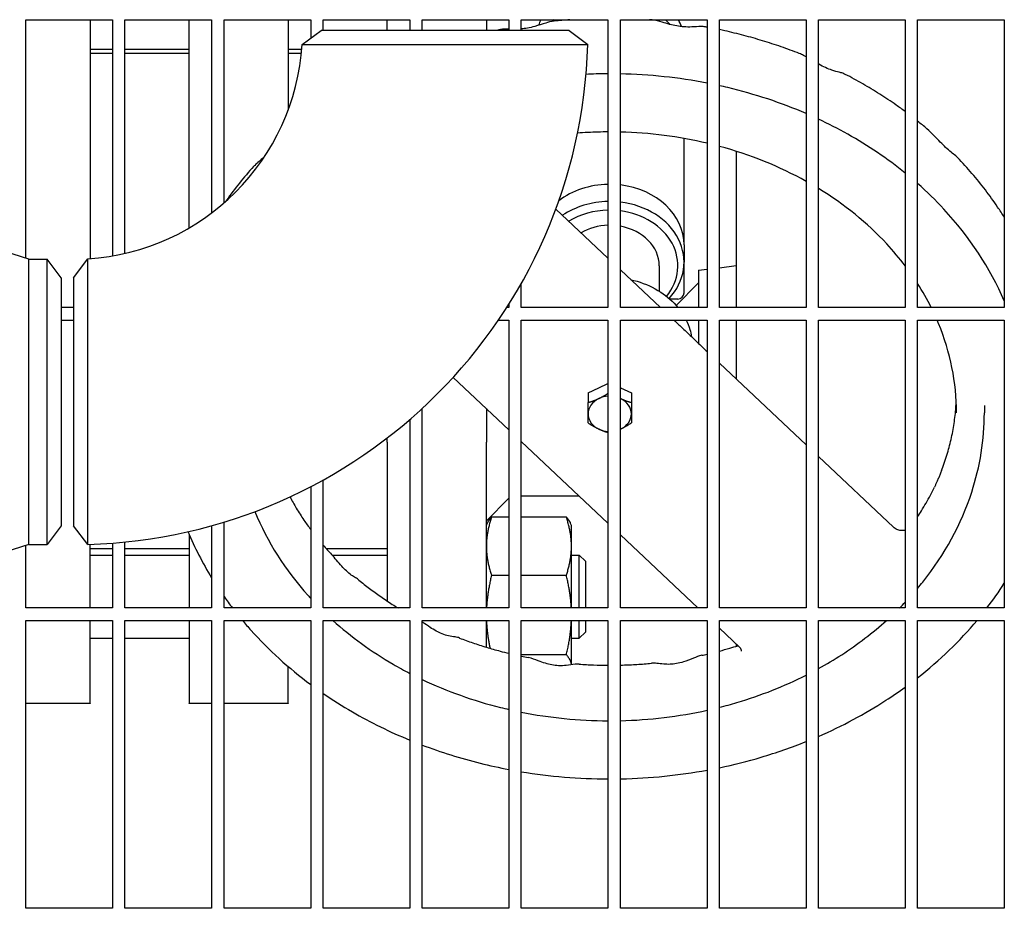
# Model space of a CAD drawing. Header units: inches. Extents: x 24 to 1128, y -69 to 748.
# Tile 645 of 656: x 773.61 to 783.55, y 613.56 to 622.53. Entities that reach past the tile are written whole.
import ezdxf

# ---------------------------------------------------------------- set-up
doc = ezdxf.new("R2010")
doc.units = ezdxf.units.IN
doc.header["$LTSCALE"] = 32
doc.header["$MEASUREMENT"] = 0
doc.layers.add('Visible (ANSI)', color=7, linetype='Continuous', lineweight=30)

msp = doc.modelspace()

# ---------------------------------------------------------------- linework, layer by layer
at = {"layer": 'Visible (ANSI)'}
for p, q in [((773.67313, 620.11814), (773.67313, 622.52603)), ((773.67313, 622.52603), (774.54813, 622.52603)), ((774.32063, 622.52603), (774.32063, 620.11447)), ((774.54813, 622.52603), (774.54813, 620.14221)), ((774.67313, 620.16736), (774.67313, 622.52603)), ((774.67313, 622.52603), (775.54813, 622.52603)), ((775.32063, 620.42411), (775.32063, 622.52603)), ((775.54813, 622.52603), (775.54813, 620.5758)), ((775.67313, 620.67733), (775.67313, 622.52603)), ((775.67313, 622.52603), (776.54813, 622.52603)), ((776.32063, 622.52603), (776.32063, 621.61435)), ((776.54813, 622.52603), (776.54813, 622.34102)), ((776.67313, 622.41853), (776.67313, 622.52603)), ((776.67313, 622.52603), (777.54813, 622.52603)), ((777.32063, 622.41853), (777.32063, 622.52603)), ((777.54813, 622.52603), (777.54813, 622.41853)), ((777.67313, 622.41853), (777.67313, 622.52603)), ((777.67313, 622.52603), (778.54813, 622.52603)), ((778.32063, 622.52603), (778.32063, 622.41853)), ((778.54813, 622.52603), (778.54813, 622.41853)), ((778.67313, 622.41853), (778.67313, 622.52603)), ((778.67313, 622.52603), (779.54813, 622.52603)), ((779.54813, 622.52603), (779.54813, 619.61978)), ((779.67313, 619.61978), (779.67313, 622.52603)), ((779.67313, 622.52603), (780.54813, 622.52603)), ((780.54813, 622.52603), (780.54813, 619.61978)), ((780.67313, 619.61978), (780.67313, 622.52603)), ((780.67313, 622.52603), (781.54813, 622.52603)), ((781.54813, 622.52603), (781.54813, 619.61978)), ((781.67313, 619.61978), (781.67313, 622.52603)), ((781.67313, 622.52603), (782.54813, 622.52603)), ((782.54813, 622.52603), (782.54813, 619.61978)), ((782.67313, 619.61978), (782.67313, 622.52603)), ((782.67313, 622.52603), (783.54813, 622.52603)), ((783.54813, 622.52603), (783.54813, 619.61978)), ((776.46074, 622.27621), (776.65263, 622.41853)), ((779.15753, 622.41853), (776.65263, 622.41853)), ((779.15763, 622.41853), (779.34318, 622.27615)), ((774.32063, 622.22954), (774.54813, 622.22954)), ((774.67313, 622.22954), (775.32063, 622.22954)), ((776.32063, 622.22954), (776.45739, 622.22954)), ((774.54813, 622.185), (774.32063, 622.185)), ((775.32063, 622.185), (774.67313, 622.185)), ((776.4533, 622.185), (776.32063, 622.185)), ((780.31563, 620.89123), (780.31563, 621.32732)), ((780.84063, 621.19824), (780.84063, 619.61978)), ((780.31563, 620.25205), (780.31563, 620.89123)), ((779.02168, 620.61497), (779.54813, 620.11886)), ((773.70347, 620.10853), (772.76413, 620.40605)), ((780.31563, 620.25205), (780.31563, 620.07876)), ((773.70347, 617.22853), (773.70347, 620.10853)), ((773.70347, 620.10853), (773.88626, 620.10853)), ((773.88626, 617.22853), (773.88626, 620.10853)), ((774.03013, 619.92103), (773.88626, 620.10853)), ((774.15513, 619.92103), (774.29745, 620.11292)), ((779.67313, 620.00106), (780.07774, 619.61978)), ((780.06563, 620.04266), (780.06563, 619.7854)), ((780.31563, 619.76883), (780.31563, 620.07876)), ((780.46063, 619.99687), (780.54813, 620.00762)), ((780.67313, 620.02296), (780.84063, 620.04353)), ((774.03013, 619.92103), (774.03013, 617.41603)), ((774.15513, 619.92103), (774.15513, 617.41613)), ((780.46063, 619.99687), (780.46063, 619.61978)), ((778.67313, 619.61978), (778.67313, 619.86436)), ((780.235, 619.6429), (780.46063, 619.86853)), ((780.25313, 619.70633), (780.17146, 619.70633)), ((774.15513, 619.61978), (774.03013, 619.61978)), ((778.54813, 619.61978), (778.52584, 619.61978)), ((778.54813, 619.6549), (778.54813, 619.61978)), ((779.54813, 619.61978), (778.67313, 619.61978)), ((780.54813, 619.61978), (779.67313, 619.61978)), ((781.54813, 619.61978), (780.67313, 619.61978)), ((782.54813, 619.61978), (781.67313, 619.61978)), ((783.54813, 619.61978), (782.67313, 619.61978)), ((774.03013, 619.49478), (774.15513, 619.49478)), ((778.44323, 619.49478), (778.54813, 619.49478)), ((778.54813, 619.49478), (778.54813, 616.58853)), ((778.67313, 616.58853), (778.67313, 619.49478)), ((778.67313, 619.49478), (779.54813, 619.49478)), ((779.54813, 619.49478), (779.54813, 616.58853)), ((779.67313, 616.58853), (779.67313, 619.49478)), ((779.67313, 619.49478), (780.54813, 619.49478)), ((780.46063, 619.49478), (780.46063, 619.2604)), ((780.54813, 619.49478), (780.54813, 616.58853)), ((780.67313, 616.58853), (780.67313, 619.49478)), ((780.67313, 619.49478), (781.54813, 619.49478)), ((780.84063, 619.49478), (780.84063, 618.90086)), ((781.54813, 619.49478), (781.54813, 616.58853)), ((781.67313, 616.58853), (781.67313, 619.49478)), ((781.67313, 619.49478), (782.54813, 619.49478)), ((782.54813, 619.49478), (782.54813, 616.58853)), ((782.67313, 616.58853), (782.67313, 619.49478)), ((782.67313, 619.49478), (783.54813, 619.49478)), ((783.54813, 619.49478), (783.54813, 616.58853)), ((780.5457, 619.1788), (780.54813, 619.1765)), ((780.67313, 619.05871), (781.54813, 618.23415)), ((777.98525, 618.9162), (778.54813, 618.38577)), ((779.34663, 618.75955), (779.45613, 618.81115)), ((779.45613, 618.81115), (779.54813, 618.85451)), ((779.67313, 618.8121), (779.67513, 618.81115)), ((779.67513, 618.81115), (779.78463, 618.75955)), ((779.34663, 618.75955), (779.34663, 618.66225)), ((779.78463, 618.75955), (779.78463, 618.66225)), ((783.34688, 618.63138), (783.34688, 618.55917)), ((777.67313, 616.58853), (777.67313, 618.6028)), ((778.32063, 618.60015), (778.32063, 618.26366)), ((777.54813, 618.49123), (777.54813, 616.58853)), ((777.32063, 618.26366), (777.32063, 618.30566)), ((777.32063, 618.26366), (777.32063, 616.65764)), ((778.32063, 616.58853), (778.32063, 618.26366)), ((778.67313, 618.26797), (779.54813, 617.44341)), ((781.67313, 618.11635), (782.43025, 617.40288)), ((776.67313, 616.58853), (776.67313, 617.88027)), ((776.54813, 617.81314), (776.54813, 616.58853)), ((779.25619, 617.71853), (778.67313, 617.71853)), ((778.54813, 617.69603), (778.32063, 617.46853)), ((775.54813, 617.41896), (775.54813, 616.58853)), ((775.67313, 616.58853), (775.67313, 617.45549)), ((778.32063, 617.42177), (778.33246, 617.44714)), ((778.54813, 617.50471), (778.3725, 617.50471)), ((779.12777, 617.50471), (778.67313, 617.50471)), ((779.17963, 617.42177), (779.16781, 617.44714)), ((779.17963, 617.21118), (779.17963, 617.42177)), ((774.03013, 617.41603), (773.88626, 617.22853)), ((774.29751, 617.23048), (774.15513, 617.41603)), ((775.32063, 617.33185), (775.32063, 616.58853)), ((779.67313, 617.32562), (780.45531, 616.58853)), ((773.70347, 617.22853), (772.76413, 616.93101)), ((773.67313, 616.58853), (773.67313, 617.21892)), ((773.70347, 617.22853), (773.88626, 617.22853)), ((774.32063, 616.58853), (774.32063, 617.23117)), ((774.54813, 617.24343), (774.54813, 616.58853)), ((774.67313, 616.58853), (774.67313, 617.25444)), ((774.54813, 617.185), (774.32063, 617.185)), ((774.32063, 617.12277), (774.54813, 617.12277)), ((775.32063, 617.185), (774.67313, 617.185)), ((774.67313, 617.12277), (775.32063, 617.12277)), ((777.32063, 617.185), (776.70661, 617.185)), ((776.76376, 617.12277), (777.32063, 617.12277)), ((779.17963, 616.58853), (779.17963, 617.21118)), ((779.17963, 617.12277), (779.25813, 617.12277)), ((779.25813, 616.58853), (779.25813, 617.12277)), ((779.32063, 617.06027), (779.25813, 617.12277)), ((779.32063, 617.06027), (779.32063, 616.58853)), ((778.54813, 616.91765), (778.3725, 616.91765)), ((779.12777, 616.91765), (778.67313, 616.91765)), ((774.54813, 616.58853), (773.67313, 616.58853)), ((775.54813, 616.58853), (774.67313, 616.58853)), ((776.54813, 616.58853), (775.67313, 616.58853)), ((777.54813, 616.58853), (776.67313, 616.58853)), ((778.54813, 616.58853), (777.67313, 616.58853)), ((779.54813, 616.58853), (778.67313, 616.58853)), ((780.54813, 616.58853), (779.67313, 616.58853)), ((781.54813, 616.58853), (780.67313, 616.58853)), ((782.54813, 616.58853), (781.67313, 616.58853)), ((783.54813, 616.58853), (782.67313, 616.58853)), ((773.67313, 613.55728), (773.67313, 616.46353)), ((773.67313, 616.46353), (774.54813, 616.46353)), ((774.32063, 615.62817), (774.32063, 616.46353)), ((774.54813, 616.46353), (774.54813, 613.55728)), ((774.67313, 613.55728), (774.67313, 616.46353)), ((774.67313, 616.46353), (775.54813, 616.46353)), ((775.32063, 616.46353), (775.32063, 615.62817)), ((775.54813, 616.46353), (775.54813, 613.55728)), ((775.67313, 613.55728), (775.67313, 616.46353)), ((775.67313, 616.46353), (776.54813, 616.46353)), ((776.54813, 616.46353), (776.54813, 613.55728)), ((776.67313, 613.55728), (776.67313, 616.46353)), ((776.67313, 616.46353), (777.54813, 616.46353)), ((777.54813, 616.46353), (777.54813, 613.55728)), ((777.67313, 613.55728), (777.67313, 616.46353)), ((777.67313, 616.46353), (778.54813, 616.46353)), ((778.32063, 616.1926), (778.32063, 616.46353)), ((778.54813, 616.46353), (778.54813, 613.55728)), ((778.67313, 613.55728), (778.67313, 616.46353)), ((778.67313, 616.46353), (779.54813, 616.46353)), ((779.17963, 616.01575), (779.17963, 616.46353)), ((779.25813, 616.28277), (779.25813, 616.46353)), ((779.32063, 616.46353), (779.32063, 616.34527)), ((779.54813, 616.46353), (779.54813, 613.55728)), ((779.67313, 613.55728), (779.67313, 616.46353)), ((779.67313, 616.46353), (780.54813, 616.46353)), ((780.54813, 616.46353), (780.54813, 613.55728)), ((780.67313, 613.55728), (780.67313, 616.46353)), ((780.67313, 616.46353), (781.54813, 616.46353)), ((781.54813, 616.46353), (781.54813, 613.55728)), ((781.67313, 613.55728), (781.67313, 616.46353)), ((781.67313, 616.46353), (782.54813, 616.46353)), ((782.54813, 616.46353), (782.54813, 613.55728)), ((782.67313, 613.55728), (782.67313, 616.46353)), ((782.67313, 616.46353), (783.54813, 616.46353)), ((783.54813, 616.46353), (783.54813, 613.55728)), ((779.32063, 616.34527), (779.25813, 616.28277)), ((780.67313, 616.38326), (780.87641, 616.1917)), ((774.32063, 616.28277), (774.54813, 616.28277)), ((774.67313, 616.28277), (775.32063, 616.28277)), ((779.17963, 616.28277), (779.25813, 616.28277)), ((780.84063, 616.22542), (780.84063, 616.2018)), ((779.12777, 616.11571), (778.67313, 616.11571)), ((776.32063, 615.62817), (776.32063, 615.99749)), ((774.32063, 615.62817), (774.32063, 615.62405)), ((775.32063, 615.62405), (775.32063, 615.62817)), ((776.32063, 615.62817), (776.32063, 615.62405)), ((774.32063, 615.62405), (773.67313, 615.62405)), ((775.54813, 615.62405), (775.32063, 615.62405)), ((776.32063, 615.62405), (775.67313, 615.62405)), ((774.54813, 613.55728), (773.67313, 613.55728)), ((775.54813, 613.55728), (774.67313, 613.55728)), ((776.54813, 613.55728), (775.67313, 613.55728)), ((777.54813, 613.55728), (776.67313, 613.55728)), ((778.54813, 613.55728), (777.67313, 613.55728)), ((779.54813, 613.55728), (778.67313, 613.55728)), ((780.54813, 613.55728), (779.67313, 613.55728)), ((781.54813, 613.55728), (780.67313, 613.55728)), ((782.54813, 613.55728), (781.67313, 613.55728)), ((783.54813, 613.55728), (782.67313, 613.55728))]:
    msp.add_line(p, q, dxfattribs=at)
for centre, radius, start, end in [((774.15513, 622.41853), 2.31, 273.532272, 356.467728), ((774.15513, 622.41853), 5.19, 271.571968, 358.428032), ((780.25313, 619.76883), 0.0625, 270, 0)]:
    msp.add_arc(centre, radius, start, end, dxfattribs=at)
for centre, major_axis, start_param, end_param in [((779.56563, 622.29398), (-0.75, 0), 5.8944442, 5.9935229), ((779.56563, 622.12069), (-0.75, 0), 5.5596017, 5.5956068), ((779.56563, 622.08459), (0.6875, 0), 2.2363209, 2.2421592), ((779.56563, 622.08459), (0.6875, 0), 0.8993681, 0.9052717), ((779.56563, 622.12069), (-0.75, 0), 3.7634774, 3.8651763), ((779.56563, 622.29398), (0.75, 0), 0.2679349, 0.3887411), ((779.56563, 620.25205), (0.75, 0), 1.5941318, 2.3259147), ((779.56563, 620.25205), (0.75, 0), 0, 1.4269676), ((779.56563, 620.07876), (-0.75, 0), 4.7357244, 5.4009814), ((779.56563, 620.04266), (0.6875, 0), 1.5962536, 2.2149206), ((779.56563, 620.07876), (0.75, 0), 5.6396939, 7.7101529), ((779.56563, 620.04266), (0.6875, 0), 5.6994016, 7.6969737), ((779.56563, 620.04266), (-0.5, 0), 4.7473961, 5.3303), ((779.56563, 620.04266), (0.5, 0), 0, 1.3541045), ((779.56563, 618.65634), (0.219, 0), 2.0897011, 2.0990891), ((779.56563, 618.65634), (0.219, 0), 1.0425035, 1.0518916), ((779.56563, 618.54774), (-0.219, 0), 4.7923829, 5.2359878), ((779.56563, 618.54774), (-0.219, 0), 5.2359878, 6.2831853), ((779.56563, 618.54774), (-0.219, 0), 4.1887902, 4.1993037), ((779.56563, 618.54774), (0.219, 0), 0, 1.0471976), ((779.56563, 618.54774), (-0.219, 0), 0, 1.0471976), ((779.56563, 618.54774), (0.219, 0), 5.2359878, 6.2831853), ((779.56563, 618.54774), (0.219, 0), 4.1887902, 4.632395), ((779.56563, 618.54774), (0.219, 0), 5.2254743, 5.2359878)]:
    msp.add_ellipse(centre, major_axis=major_axis, ratio=0.8162963, start_param=start_param, end_param=end_param, dxfattribs=at)
for points, weights in [([(778.32199, 622.52603), (778.32063, 622.49468), (778.32063, 622.46345)], [1.01033928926, 1.00617392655, 1]), ([(778.32063, 622.46345), (778.32063, 622.44101), (778.32133, 622.41853)], [1, 1.00442834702, 1.00782334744]), ([(779.45613, 618.70256), (779.4997, 618.72309), (779.54813, 618.75406)], [1, 1.03236715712, 1.00953015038]), ([(779.34663, 618.66225), (779.40531, 618.67861), (779.45613, 618.70256)], [1, 1.0379548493, 1]), ([(779.34663, 618.54774), (779.34663, 618.59564), (779.34663, 618.66225)], [1, 1.0379548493, 1]), ([(779.67313, 618.7035), (779.67413, 618.70303), (779.67513, 618.70256)], [1.00141277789, 1.00072004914, 1]), ([(779.67513, 618.70256), (779.72595, 618.67861), (779.78463, 618.66225)], [1, 1.0379548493, 1]), ([(779.78463, 618.66225), (779.78463, 618.59564), (779.78463, 618.54774)], [1, 1.0379548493, 1]), ([(779.34663, 618.45583), (779.34663, 618.49984), (779.34663, 618.54774)], [1, 1.0379548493, 1]), ([(779.78463, 618.54774), (779.78463, 618.49984), (779.78463, 618.45583)], [1, 1.0379548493, 1]), ([(779.45613, 618.39292), (779.40531, 618.41687), (779.34663, 618.45583)], [1, 1.0379548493, 1]), ([(779.78463, 618.45583), (779.72595, 618.41687), (779.67513, 618.39292)], [1, 1.0379548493, 1]), ([(779.54813, 618.3577), (779.4997, 618.37239), (779.45613, 618.39292)], [1.00953015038, 1.03236715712, 1]), ([(779.67513, 618.39292), (779.67413, 618.39245), (779.67313, 618.39198)], [1, 1.00072004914, 1.00141277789]), ([(778.3725, 617.50471), (778.32063, 617.34741), (778.32063, 617.21118)], [1, 1.0379548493, 1]), ([(778.33246, 617.44714), (778.34515, 617.47436), (778.3725, 617.50471)], [1.01895290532, 1.01965956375, 1]), ([(779.12777, 617.50471), (779.15511, 617.47436), (779.16781, 617.44714)], [1, 1.01965956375, 1.01895290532]), ([(779.17963, 617.21118), (779.17963, 617.34741), (779.12777, 617.50471)], [1, 1.0379548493, 1]), ([(778.32063, 617.21118), (778.32063, 617.07495), (778.3725, 616.91765)], [1, 1.0379548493, 1]), ([(779.12777, 616.91765), (779.17963, 617.07495), (779.17963, 617.21118)], [1, 1.0379548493, 1]), ([(778.3725, 616.91765), (778.33003, 616.74171), (778.32242, 616.58853)], [1, 1.03086465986, 1.01153140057]), ([(779.17784, 616.58853), (779.17023, 616.74171), (779.12777, 616.91765)], [1.01153140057, 1.03086465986, 1]), ([(778.32161, 616.46353), (778.32654, 616.32973), (778.35762, 616.1816)], [1.00903594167, 1.02855161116, 1.00975696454]), ([(779.12777, 616.11571), (779.1727, 616.30185), (779.17865, 616.46353)], [1, 1.03271291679, 1.00903594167]), ([(779.17936, 616.01571), (779.17602, 616.06214), (779.12777, 616.11571)], [1.00507466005, 1.03522053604, 1])]:
    msp.add_rational_spline(points, weights, degree=2, dxfattribs=at)
for points, knots in [([(779.00359, 622.51161), (778.97117, 622.50821), (778.94525, 622.50025), (778.88343, 622.48091), (778.8474, 622.46828), (778.78492, 622.45091), (778.75939, 622.44492), (778.71364, 622.43676), (778.69314, 622.43407), (778.67313, 622.4323)], [8.17390711, 8.17390711, 8.17390711, 8.17390711, 8.41280823, 8.41280823, 8.74992736, 8.74992736, 8.97789549, 8.97789549, 9.16601329, 9.16601329, 9.16601329, 9.16601329]), ([(780.5322, 622.45344), (780.51486, 622.45662), (780.5016, 622.45692), (780.45533, 622.45696), (780.4269, 622.45364), (780.36801, 622.45171), (780.34103, 622.45189), (780.28969, 622.45557), (780.26579, 622.45852), (780.21798, 622.46692), (780.19415, 622.47234), (780.14496, 622.48534), (780.11977, 622.49308), (780.06226, 622.51042), (780.03138, 622.521), (779.98964, 622.52429)], [4.6242204, 4.6242204, 4.6242204, 4.6242204, 4.7454793, 4.7454793, 5.0839728, 5.0839728, 5.342206, 5.342206, 5.5592612, 5.5592612, 5.7738315, 5.7738315, 6.0088897, 6.0088897, 6.316688, 6.316688, 6.316688, 6.316688]), ([(778.54813, 622.43098), (778.54051, 622.43123), (778.5329, 622.43145), (778.50828, 622.43182), (778.4912, 622.43257), (778.46479, 622.42702)], [9.59139022, 9.59139022, 9.59139022, 9.59139022, 9.67563677, 9.67563677, 9.85950278, 9.85950278, 9.85950278, 9.85950278]), ([(781.47932, 622.18483), (781.41869, 622.20859), (781.35746, 622.2312), (781.23392, 622.27411), (781.1716, 622.2944), (781.046, 622.33264), (780.98272, 622.35057), (780.85531, 622.38407), (780.79118, 622.39963), (780.70887, 622.41795), (780.69101, 622.42183), (780.67313, 622.42561)], [3.55094078, 3.55094078, 3.55094078, 3.55094078, 3.59628322, 3.59628322, 3.64162566, 3.64162566, 3.6869681, 3.6869681, 3.73231054, 3.73231054, 3.74484398, 3.74484398, 3.74484398, 3.74484398]), ([(776.46074, 622.27621), (776.46074, 622.27621), (776.48247, 622.27621), (776.58179, 622.27619), (776.67603, 622.27618), (776.92285, 622.27616), (777.07471, 622.27615), (777.4276, 622.27614), (777.63156, 622.27614), (778.04226, 622.27614), (778.24875, 622.27614), (778.63612, 622.27615), (778.81547, 622.27615), (779.10371, 622.27615), (779.21266, 622.27615), (779.32057, 622.27615), (779.34298, 622.27615), (779.34306, 622.27615)], [-3.1415927, -3.1415927, -3.1415927, -3.1415927, -2.8430695, -2.8430695, -2.443153, -2.443153, -2.0473049, -2.0473049, -1.6177304, -1.6177304, -1.1908901, -1.1908901, -0.7477569, -0.7477569, -0.3060972, -0.3060972, 0, 0, 0, 0]), ([(781.54813, 622.15134), (781.53903, 622.15644), (781.52975, 622.16144), (781.50717, 622.17291), (781.49371, 622.17919), (781.47932, 622.18483)], [5.90945296, 5.90945296, 5.90945296, 5.90945296, 5.98952703, 5.98952703, 6.09955638, 6.09955638, 6.09955638, 6.09955638]), ([(781.94303, 621.97451), (781.93292, 621.97976), (781.92508, 621.98267), (781.90415, 621.98991), (781.89372, 621.99241), (781.86016, 622.00096), (781.83597, 622.00703), (781.78752, 622.02341), (781.76531, 622.03208), (781.72121, 622.05214), (781.6994, 622.06324), (781.6758, 622.0763), (781.67447, 622.07704), (781.67313, 622.07779)], [4.52968977, 4.52968977, 4.52968977, 4.52968977, 4.60213737, 4.60213737, 4.75086156, 4.75086156, 5.06483488, 5.06483488, 5.29825433, 5.29825433, 5.51162426, 5.51162426, 5.52437364, 5.52437364, 5.52437364, 5.52437364]), ([(779.54813, 621.97993), (779.50782, 621.9798), (779.46751, 621.97919), (779.3935, 621.97722), (779.35979, 621.97599), (779.3261, 621.97444)], [4.002673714, 4.002673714, 4.002673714, 4.002673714, 4.031185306, 4.031185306, 4.055050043, 4.055050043, 4.055050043, 4.055050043]), ([(782.54813, 621.59791), (782.51769, 621.62041), (782.48691, 621.64256), (782.40167, 621.70221), (782.34654, 621.73898), (782.23437, 621.81024), (782.17733, 621.84473), (782.06148, 621.91138), (782.00267, 621.94354), (781.94303, 621.97451)], [3.26257085, 3.26257085, 3.26257085, 3.26257085, 3.28982242, 3.28982242, 3.33720649, 3.33720649, 3.38459056, 3.38459056, 3.43197463, 3.43197463, 3.43197463, 3.43197463]), ([(781.54813, 621.57828), (781.29654, 621.68699), (781.03116, 621.77501), (780.72943, 621.84715), (780.70132, 621.85361), (780.67313, 621.85984)], [3.51172904, 3.51172904, 3.51172904, 3.51172904, 3.71364184, 3.71364184, 3.73431385, 3.73431385, 3.73431385, 3.73431385]), ([(782.54813, 620.97769), (782.36991, 621.1222), (782.1755, 621.2539), (781.87235, 621.4243), (781.77396, 621.47486), (781.67313, 621.52205)], [3.21648682, 3.21648682, 3.21648682, 3.21648682, 3.39549816, 3.39549816, 3.47797446, 3.47797446, 3.47797446, 3.47797446]), ([(779.54813, 621.39321), (779.51481, 621.39308), (779.48149, 621.39256), (779.3788, 621.38976), (779.30948, 621.3862), (779.24036, 621.38096)], [4.003515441, 4.003515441, 4.003515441, 4.003515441, 4.031890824, 4.031890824, 4.091012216, 4.091012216, 4.091012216, 4.091012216]), ([(783.07693, 621.13381), (783.06914, 621.14193), (783.06298, 621.14717), (783.04125, 621.16533), (783.02725, 621.17555), (782.99413, 621.20237), (782.97569, 621.21821), (782.93893, 621.25272), (782.92096, 621.27065), (782.88297, 621.31), (782.86286, 621.33154), (782.81892, 621.37704), (782.79473, 621.40132), (782.7678, 621.42412)], [8.2081809, 8.2081809, 8.2081809, 8.2081809, 8.3006176, 8.3006176, 8.5579449, 8.5579449, 8.8152721, 8.8152721, 9.0350753, 9.0350753, 9.2578373, 9.2578373, 9.4948171, 9.4948171, 9.4948171, 9.4948171]), ([(776.08462, 621.14842), (776.08033, 621.14412), (776.07611, 621.13996), (776.05565, 621.1201), (776.04055, 621.1065), (776.01145, 621.08129), (775.99871, 621.07139), (775.97903, 621.05258), (775.97515, 621.04872), (775.97076, 621.04384)], [7.1310547, 7.1310547, 7.1310547, 7.1310547, 7.18846203, 7.18846203, 7.41453862, 7.41453862, 7.66541003, 7.66541003, 7.72218729, 7.72218729, 7.72218729, 7.72218729]), ([(783.54813, 620.53197), (783.5264, 620.56657), (783.50403, 620.60085), (783.4414, 620.69341), (783.39991, 620.75103), (783.31345, 620.86417), (783.26847, 620.91969), (783.17517, 621.02847), (783.12684, 621.08173), (783.07693, 621.13381)], [2.90167543, 2.90167543, 2.90167543, 2.90167543, 2.93242715, 2.93242715, 2.98550893, 2.98550893, 3.03859072, 3.03859072, 3.0916725, 3.0916725, 3.0916725, 3.0916725]), ([(775.97076, 621.04384), (775.9218, 620.98946), (775.87454, 620.93388), (775.78358, 620.82048), (775.73988, 620.76265), (775.69521, 620.69979), (775.69239, 620.6958), (775.68958, 620.6918)], [4.93560296, 4.93560296, 4.93560296, 4.93560296, 4.98965404, 4.98965404, 5.04370512, 5.04370512, 5.04736406, 5.04736406, 5.04736406, 5.04736406]), ([(782.54813, 620.04131), (782.49019, 620.1177), (782.42772, 620.19194), (782.16559, 620.4737), (781.9334, 620.66211), (781.67313, 620.82119)], [2.98212066, 2.98212066, 2.98212066, 2.98212066, 3.0772631, 3.0772631, 3.35584368, 3.35584368, 3.35584368, 3.35584368]), ([(783.54813, 619.68708), (783.40531, 620.01825), (783.19882, 620.33224), (782.85474, 620.70334), (782.76646, 620.78945), (782.67313, 620.8719)], [2.76623614, 2.76623614, 2.76623614, 2.76623614, 3.07561498, 3.07561498, 3.17369543, 3.17369543, 3.17369543, 3.17369543]), ([(774.29751, 617.2306), (774.29751, 617.23068), (774.29751, 617.25309), (774.29751, 617.361), (774.29751, 617.46995), (774.29751, 617.75819), (774.29752, 617.93754), (774.29752, 618.32491), (774.29752, 618.5314), (774.29752, 618.9421), (774.29752, 619.14607), (774.29751, 619.49895), (774.2975, 619.65081), (774.29748, 619.89763), (774.29747, 619.99187), (774.29746, 620.09119), (774.29745, 620.11292), (774.29745, 620.11292)], [0, 0, 0, 0, 0.3060972, 0.3060972, 0.7477569, 0.7477569, 1.1908901, 1.1908901, 1.6177304, 1.6177304, 2.0473049, 2.0473049, 2.443153, 2.443153, 2.8430695, 2.8430695, 3.1415927, 3.1415927, 3.1415927, 3.1415927]), ([(779.77848, 619.90179), (779.79976, 619.89708), (779.82083, 619.89167), (779.92698, 619.86048), (780.00783, 619.82359), (780.14663, 619.7324), (780.20588, 619.67967), (780.25465, 619.61978)], [2.54912276, 2.54912276, 2.54912276, 2.54912276, 2.63011229, 2.63011229, 2.96226436, 2.96226436, 3.26872579, 3.26872579, 3.26872579, 3.26872579]), ([(780.21191, 619.49478), (780.23897, 619.46998), (780.26634, 619.4449), (780.32214, 619.39306), (780.35057, 619.36627), (780.40716, 619.31218), (780.43532, 619.28491), (780.49102, 619.23099), (780.51858, 619.20435), (780.5457, 619.1788)], [0.3343578, 0.3343578, 0.3343578, 0.3343578, 0.649851, 0.649851, 0.9747765, 0.9747765, 1.2997021, 1.2997021, 1.6246276, 1.6246276, 1.6246276, 1.6246276]), ([(780.3357, 619.49478), (780.351, 619.46419), (780.36381, 619.43254), (780.38146, 619.376), (780.3875, 619.35145), (780.39199, 619.32666)], [3.46787863, 3.46787863, 3.46787863, 3.46787863, 3.60584317, 3.60584317, 3.70870115, 3.70870115, 3.70870115, 3.70870115]), ([(783.06563, 618.55917), (783.06563, 618.86402), (783.00434, 619.16889), (782.87932, 619.47084), (782.87425, 619.48282), (782.86908, 619.49478)], [2.42775168, 2.42775168, 2.42775168, 2.42775168, 2.75368262, 2.75368262, 2.76718499, 2.76718499, 2.76718499, 2.76718499]), ([(782.91315, 617.97166), (782.93347, 618.02409), (782.95176, 618.07689), (782.98429, 618.18305), (782.99852, 618.23641), (783.02293, 618.34355), (783.0331, 618.39733), (783.04936, 618.50515), (783.05547, 618.5592), (783.06093, 618.63187), (783.06208, 618.65043), (783.063, 618.669)], [2.12137717, 2.12137717, 2.12137717, 2.12137717, 2.18265207, 2.18265207, 2.24392698, 2.24392698, 2.30520188, 2.30520188, 2.36647678, 2.36647678, 2.38748853, 2.38748853, 2.38748853, 2.38748853]), ([(782.67313, 616.7866), (782.69087, 616.80764), (782.70829, 616.82886), (782.94697, 617.12747), (783.11469, 617.43493), (783.30373, 618.0181), (783.34688, 618.28861), (783.34688, 618.55917)], [8.10818056, 8.10818056, 8.10818056, 8.10818056, 8.13283974, 8.13283974, 8.45225039, 8.45225039, 8.71093699, 8.71093699, 8.71093699, 8.71093699]), ([(782.91315, 617.97166), (782.90751, 617.95712), (782.90216, 617.9433), (782.89188, 617.91737), (782.88694, 617.90523), (782.87734, 617.88246), (782.87269, 617.87185), (782.86369, 617.85204), (782.85935, 617.84284), (782.85095, 617.82537), (782.84688, 617.81709), (782.84282, 617.80855)], [8.75122441, 8.75122441, 8.75122441, 8.75122441, 8.87242943, 8.87242943, 8.99363445, 8.99363445, 9.11483947, 9.11483947, 9.2360445, 9.2360445, 9.35724952, 9.35724952, 9.35724952, 9.35724952]), ([(782.67313, 617.50762), (782.68644, 617.52788), (782.69941, 617.54825), (782.72822, 617.5949), (782.74385, 617.62126), (782.77401, 617.67428), (782.78854, 617.70094), (782.81651, 617.75454), (782.82994, 617.78149), (782.84282, 617.80855)], [1.93569009, 1.93569009, 1.93569009, 1.93569009, 1.96083141, 1.96083141, 1.99299632, 1.99299632, 2.02516123, 2.02516123, 2.05732613, 2.05732613, 2.05732613, 2.05732613]), ([(776.33811, 617.70995), (776.35851, 617.67162), (776.38003, 617.63357), (776.42713, 617.55516), (776.45288, 617.51485), (776.50182, 617.44269), (776.52456, 617.41069), (776.54813, 617.37902)], [5.97905955, 5.97905955, 5.97905955, 5.97905955, 6.02517433, 6.02517433, 6.07494962, 6.07494962, 6.11525875, 6.11525875, 6.11525875, 6.11525875]), ([(775.98402, 617.56144), (776.10904, 617.25757), (776.29132, 616.97056), (776.53034, 616.70384), (776.5392, 616.69407), (776.54813, 616.68435)], [5.89334299, 5.89334299, 5.89334299, 5.89334299, 6.20090085, 6.20090085, 6.21264692, 6.21264692, 6.21264692, 6.21264692]), ([(782.54813, 617.37383), (782.5417, 617.37202), (782.5344, 617.37058), (782.51303, 617.36861), (782.49756, 617.36952), (782.46958, 617.37714), (782.45722, 617.3829), (782.44061, 617.39385), (782.43504, 617.39836), (782.43025, 617.40288)], [0.736914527, 0.736914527, 0.736914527, 0.736914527, 0.748831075, 0.748831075, 0.767800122, 0.767800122, 0.783960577, 0.783960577, 0.793911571, 0.793911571, 0.793911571, 0.793911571]), ([(777.03405, 616.8702), (777.02804, 616.87519), (777.02345, 616.87837), (777.01156, 616.8864), (777.00581, 616.88977), (776.9866, 616.90139), (776.97328, 616.90951), (776.94235, 616.93189), (776.92551, 616.9456), (776.89269, 616.97651), (776.87704, 616.99273), (776.84411, 617.02943), (776.82668, 617.05014), (776.79248, 617.09048), (776.77579, 617.11006), (776.75743, 617.12957)], [4.614417, 4.614417, 4.614417, 4.614417, 4.6692884, 4.6692884, 4.7779163, 4.7779163, 5.0330398, 5.0330398, 5.2845843, 5.2845843, 5.4937514, 5.4937514, 5.7078219, 5.7078219, 5.8900345, 5.8900345, 5.8900345, 5.8900345]), ([(777.03405, 616.8702), (777.06911, 616.84112), (777.10502, 616.8126), (777.17845, 616.75676), (777.21598, 616.72943), (777.2926, 616.67604), (777.33168, 616.64997), (777.39058, 616.6124), (777.40982, 616.60039), (777.42922, 616.58853)], [0.06362816, 0.06362816, 0.06362816, 0.06362816, 0.10695531, 0.10695531, 0.15028247, 0.15028247, 0.19360963, 0.19360963, 0.214351, 0.214351, 0.214351, 0.214351]), ([(775.85802, 616.46353), (775.88633, 616.42972), (775.91532, 616.39631), (776.12337, 616.16479), (776.3258, 615.9813), (776.54813, 615.8163)], [6.16896611, 6.16896611, 6.16896611, 6.16896611, 6.20222551, 6.20222551, 6.40230586, 6.40230586, 6.40230586, 6.40230586]), ([(776.77114, 616.46353), (776.95434, 616.29831), (777.159, 616.1497), (777.43527, 615.98892), (777.49123, 615.95817), (777.54813, 615.92868)], [6.30497507, 6.30497507, 6.30497507, 6.30497507, 6.52080904, 6.52080904, 6.57437607, 6.57437607, 6.57437607, 6.57437607]), ([(778.05048, 616.28479), (778.04128, 616.2883), (778.03443, 616.29004), (778.01864, 616.29372), (778.01145, 616.29478), (777.98221, 616.29912), (777.96235, 616.30145), (777.91791, 616.31166), (777.89627, 616.31813), (777.85444, 616.33473), (777.83459, 616.34411), (777.79421, 616.36626), (777.77376, 616.37894), (777.72966, 616.40827), (777.70603, 616.42518), (777.67842, 616.44389), (777.67578, 616.44567), (777.67313, 616.44744)], [4.5158892, 4.5158892, 4.5158892, 4.5158892, 4.5715568, 4.5715568, 4.6668468, 4.6668468, 4.977215, 4.977215, 5.2304836, 5.2304836, 5.4440325, 5.4440325, 5.6538051, 5.6538051, 5.8872305, 5.8872305, 5.9116988, 5.9116988, 5.9116988, 5.9116988]), ([(781.67313, 615.97681), (781.75313, 616.02094), (781.83111, 616.0676), (782.06896, 616.22172), (782.22074, 616.33783), (782.36012, 616.46353)], [7.73440267, 7.73440267, 7.73440267, 7.73440267, 7.81109769, 7.81109769, 7.97530625, 7.97530625, 7.97530625, 7.97530625]), ([(778.05048, 616.28479), (778.09466, 616.26794), (778.1393, 616.25181), (778.22945, 616.22105), (778.27496, 616.20641), (778.36676, 616.17865), (778.41304, 616.16554), (778.48903, 616.14542), (778.51852, 616.13796), (778.54813, 616.1308)], [0.41983106, 0.41983106, 0.41983106, 0.41983106, 0.46100831, 0.46100831, 0.50218556, 0.50218556, 0.54336281, 0.54336281, 0.56928202, 0.56928202, 0.56928202, 0.56928202]), ([(780.67313, 616.1536), (780.70825, 616.16291), (780.74316, 616.17266), (780.80519, 616.19086), (780.83239, 616.19914), (780.85944, 616.2077)], [1.17100138, 1.17100138, 1.17100138, 1.17100138, 1.20201322, 1.20201322, 1.226433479, 1.226433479, 1.226433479, 1.226433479]), ([(780.87641, 616.1917), (780.878, 616.19021), (780.87973, 616.18834), (780.88314, 616.18393), (780.88481, 616.18139), (780.88776, 616.17589), (780.88904, 616.17293), (780.891, 616.16704), (780.8917, 616.16411), (780.89255, 616.15872), (780.89271, 616.15627), (780.89271, 616.15421)], [0.74524636, 0.74524636, 0.74524636, 0.74524636, 0.80055957, 0.80055957, 0.85587277, 0.85587277, 0.91118597, 0.91118597, 0.96649917, 0.96649917, 1.02181237, 1.02181237, 1.02181237, 1.02181237]), ([(779.25748, 616.02141), (779.24142, 616.02254), (779.22941, 616.02163), (779.18496, 616.01741), (779.15818, 616.01179), (779.10217, 616.00615), (779.07612, 616.005), (779.0275, 616.00709), (779.00501, 616.0096), (778.96037, 616.01779), (778.93822, 616.02338), (778.89218, 616.03755), (778.86855, 616.04631), (778.81358, 616.06736), (778.78444, 616.08061), (778.74327, 616.08852)], [4.6454518, 4.6454518, 4.6454518, 4.6454518, 4.7535288, 4.7535288, 5.0875475, 5.0875475, 5.3493182, 5.3493182, 5.5671279, 5.5671279, 5.7793789, 5.7793789, 6.0105894, 6.0105894, 6.3155453, 6.3155453, 6.3155453, 6.3155453]), ([(779.67313, 616.01192), (779.68048, 616.01209), (779.68783, 616.01229), (779.74382, 616.01394), (779.79243, 616.01618), (779.88947, 616.02227), (779.93791, 616.02612), (779.98622, 616.03077)], [0.886889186, 0.886889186, 0.886889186, 0.886889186, 0.89302906, 0.89302906, 0.933689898, 0.933689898, 0.974350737, 0.974350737, 0.974350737, 0.974350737]), ([(780.49644, 616.11083), (780.46341, 616.10359), (780.4384, 616.09289), (780.37804, 616.06837), (780.34403, 616.0543), (780.28602, 616.03633), (780.2628, 616.03061), (780.21807, 616.02291), (780.19654, 616.02073), (780.15336, 616.01914), (780.13179, 616.0199), (780.08668, 616.02356), (780.06426, 616.02693), (780.02549, 616.03105), (780.01038, 616.0331), (779.98622, 616.03077)], [4.6596684, 4.6596684, 4.6596684, 4.6596684, 4.9051931, 4.9051931, 5.2381409, 5.2381409, 5.4617737, 5.4617737, 5.6728908, 5.6728908, 5.8958749, 5.8958749, 6.1633265, 6.1633265, 6.3244074, 6.3244074, 6.3244074, 6.3244074]), ([(779.25748, 616.02141), (779.30597, 616.018), (779.35454, 616.0154), (779.45146, 616.01182), (779.49979, 616.01083), (779.54813, 616.01064)], [0.771046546, 0.771046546, 0.771046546, 0.771046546, 0.811707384, 0.811707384, 0.852083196, 0.852083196, 0.852083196, 0.852083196]), ([(777.67313, 615.86662), (777.92273, 615.74806), (778.18864, 615.6532), (778.49196, 615.57732), (778.52, 615.5706), (778.54813, 615.56414)], [6.61314557, 6.61314557, 6.61314557, 6.61314557, 6.8427785, 6.8427785, 6.86607917, 6.86607917, 6.86607917, 6.86607917]), ([(780.67313, 615.58579), (780.7322, 615.60065), (780.79084, 615.61671), (781.09258, 615.70614), (781.32726, 615.79901), (781.54813, 615.91075)], [7.43913968, 7.43913968, 7.43913968, 7.43913968, 7.48842009, 7.48842009, 7.69495908, 7.69495908, 7.69495908, 7.69495908]), ([(781.67313, 615.29289), (781.9122, 615.39689), (782.13996, 615.51871), (782.41935, 615.69965), (782.48453, 615.74438), (782.54813, 615.7906)], [7.6297901, 7.6297901, 7.6297901, 7.6297901, 7.81081366, 7.81081366, 7.86752511, 7.86752511, 7.86752511, 7.86752511]), ([(776.67313, 615.72691), (776.76829, 615.66136), (776.86672, 615.59908), (777.15245, 615.43328), (777.34653, 615.33778), (777.54813, 615.2548)], [6.43920309, 6.43920309, 6.43920309, 6.43920309, 6.52216364, 6.52216364, 6.67307621, 6.67307621, 6.67307621, 6.67307621]), ([(780.67313, 614.97645), (780.81569, 615.00615), (780.95649, 615.0416), (781.24927, 615.12841), (781.40066, 615.18115), (781.54813, 615.24054)], [7.39004887, 7.39004887, 7.39004887, 7.39004887, 7.48856444, 7.48856444, 7.59849036, 7.59849036, 7.59849036, 7.59849036]), ([(777.67313, 615.20531), (777.86264, 615.13321), (778.05819, 615.072), (778.35377, 614.99834), (778.45058, 614.97708), (778.54813, 614.9585)], [6.70403531, 6.70403531, 6.70403531, 6.70403531, 6.84382621, 6.84382621, 6.9109128, 6.9109128, 6.9109128, 6.9109128]), ([(779.67313, 614.86393), (779.67608, 614.86399), (779.67903, 614.86405), (779.97323, 614.87029), (780.26374, 614.89975), (780.54813, 614.95196)], [7.16415433, 7.16415433, 7.16415433, 7.16415433, 7.16613211, 7.16613211, 7.36135294, 7.36135294, 7.36135294, 7.36135294])]:
    msp.add_open_spline(points, degree=3, knots=knots, dxfattribs=at)
for points in [[(779.16431, 622.52603), (779.11065, 622.52203), (779.05706, 622.51722), (779.00359, 622.51161)], [(779.98964, 622.52429), (779.98208, 622.52489), (779.97452, 622.52547), (779.96695, 622.52603)], [(778.46479, 622.42702), (778.45157, 622.42424), (778.43837, 622.42141), (778.42518, 622.41853)], [(780.54813, 622.45049), (780.54282, 622.45148), (780.53751, 622.45247), (780.5322, 622.45344)], [(780.54813, 621.88579), (780.2616, 621.94149), (779.96777, 621.97275), (779.67313, 621.97885)], [(782.7678, 621.42412), (782.73668, 621.45045), (782.70512, 621.47638), (782.67313, 621.5019)], [(780.54813, 621.27913), (780.26403, 621.3465), (779.96918, 621.38453), (779.67313, 621.39191)], [(781.54813, 620.89415), (781.27906, 621.04405), (780.98354, 621.16346), (780.67313, 621.24741)], [(782.81089, 619.61978), (782.76974, 619.70222), (782.72376, 619.78317), (782.67313, 619.86226)], [(775.30936, 617.3585), (775.37598, 617.19901), (775.45584, 617.04341), (775.54813, 616.89314)], [(776.67313, 617.22314), (776.70037, 617.19154), (776.72848, 617.16034), (776.75743, 617.12957)], [(783.37344, 616.58853), (783.43553, 616.66952), (783.49383, 616.75254), (783.54813, 616.83734)], [(775.67313, 616.70359), (775.70052, 616.66481), (775.72875, 616.62645), (775.75782, 616.58853)], [(782.49149, 616.58853), (782.51065, 616.60777), (782.52953, 616.62721), (782.54813, 616.64683)], [(782.67313, 615.88495), (782.89638, 616.05996), (783.09788, 616.25412), (783.27325, 616.46353)], [(778.67313, 616.10261), (778.69645, 616.09773), (778.71983, 616.09303), (778.74327, 616.08852)], [(780.49644, 616.11083), (780.51371, 616.11462), (780.53094, 616.11851), (780.54813, 616.12251)], [(778.67313, 615.53734), (778.9594, 615.48023), (779.25368, 615.45074), (779.54813, 615.44962)], [(779.67313, 615.45085), (779.96842, 615.45774), (780.26272, 615.49318), (780.54813, 615.55626)], [(778.67313, 614.93623), (778.961, 614.88843), (779.25451, 614.86384), (779.54813, 614.86291)]]:
    msp.add_open_spline(points, degree=3, dxfattribs=at)

doc.saveas('drawing.dxf')
